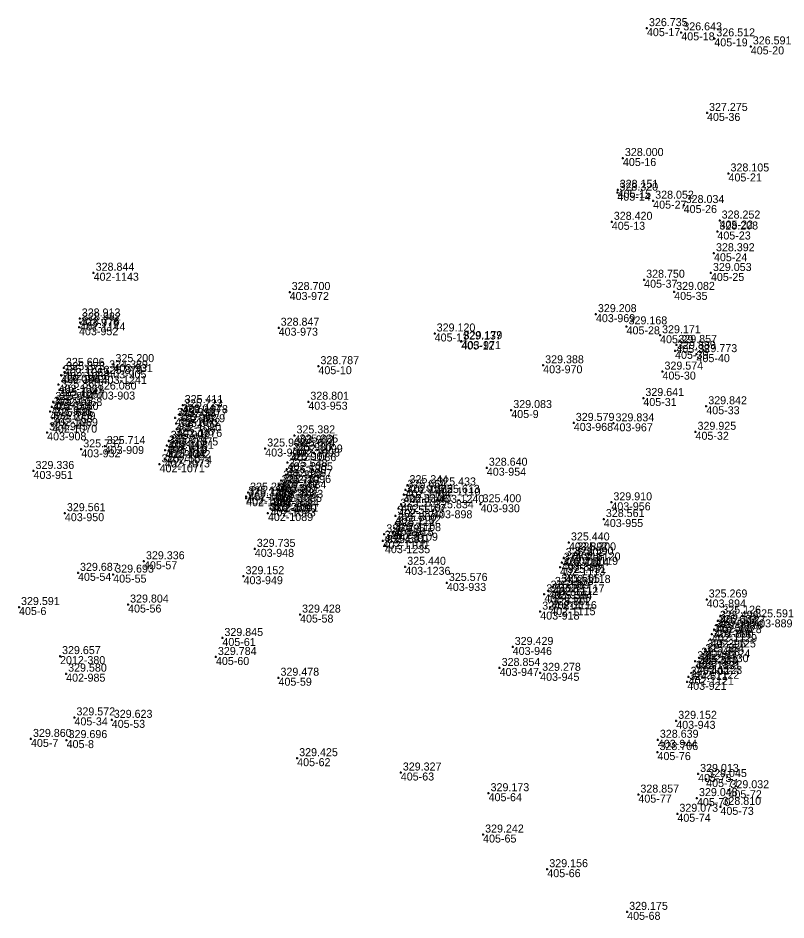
# Model space of a CAD drawing. Extents: x -829398 to -819400, y -1074439 to -1067977.
# Drawn here: x -825080.2 to -824965, y -1069610.2 to -1069474.9 of the extents above; entities that cross this region are included whole.
import ezdxf

# ---------------------------------------------------------------- set-up
doc = ezdxf.new("R2010")
doc.units = 0
for name, color, linetype in [('Vrstva 60', 7, 'Continuous'), ('Vrstva 61', 7, 'Continuous'), ('Čísla bodů_doměření_2012', 7, 'Continuous')]:
    doc.layers.add(name, color=color, linetype=linetype)

# ---------------------------------------------------------------- blocks, each defined once
blk = doc.blocks.new('BOD')
at = {"layer": 'Čísla bodů_doměření_2012'}
for p, q in [((-0.15, 0), (0.15, 0)), ((0, -0.15), (0, 0.15))]:
    blk.add_line(p, q, dxfattribs=at)

msp = doc.modelspace()

# ---------------------------------------------------------------- block references
at = {"layer": 'Vrstva 60'}
for p in [(-824985.825, -1069476.461), (-824980.672, -1069477.091), (-824975.714, -1069477.989), (-824970.246, -1069479.198), (-824976.812, -1069489.178), (-824989.432, -1069495.94), (-824973.587, -1069498.252), (-824990.211, -1069500.708), (-824990.264, -1069501.133), (-824984.89, -1069502.336), (-824980.316, -1069502.995), (-824991.1, -1069505.503), (-824974.916, -1069505.314), (-824975.254, -1069506.959), (-824975.767, -1069510.215), (-825068.833, -1069513.143), (-824986.245, -1069514.193), (-824976.225, -1069513.179), (-825039.426, -1069516.036), (-824981.741, -1069516.018), (-824993.48, -1069519.356), (-825070.922, -1069520.004), (-825070.854, -1069520.602), (-825071.03, -1069521.32), (-825041.074, -1069521.391), (-825017.671, -1069522.251), (-824988.883, -1069521.185), (-825013.703, -1069523.46), (-825013.625, -1069523.392), (-824983.855, -1069522.516), (-824981.604, -1069524.86), (-824981.413, -1069523.971), (-824978.388, -1069525.353), (-825073.299, -1069527.416), (-825066.804, -1069527.782), (-825065.86, -1069526.845), (-825035.111, -1069527.157), (-825001.394, -1069527.024), (-825073.703, -1069528.5), (-825073.221, -1069528.048), (-825067.63, -1069528.609), (-824983.494, -1069527.971), (-825074.104, -1069529.93), (-825073.964, -1069530.695), (-825068.499, -1069530.966), (-825074.889, -1069532.527), (-825074.318, -1069531.929), (-825055.477, -1069532.993), (-825036.624, -1069532.489), (-824986.361, -1069531.933), (-824976.924, -1069533.169), (-825075.349, -1069533.972), (-825075.119, -1069533.25), (-825055.898, -1069534.369), (-825055.588, -1069533.615), (-825006.18, -1069533.737), (-825074.986, -1069534.961), (-825056.611, -1069534.922), (-825056.479, -1069535.733), (-824996.8, -1069535.666), (-824990.837, -1069535.723), (-825075.813, -1069537.08), (-825075.087, -1069535.923), (-825056.339, -1069536.58), (-824978.538, -1069536.997), (-825057.576, -1069538.344), (-825056.932, -1069537.844), (-825038.704, -1069537.536), (-825070.694, -1069539.628), (-825067.17, -1069539.132), (-825058.09, -1069539.757), (-825057.833, -1069539.05), (-825043.095, -1069539.507), (-825038.684, -1069539.51), (-825038.248, -1069538.907), (-825058.169, -1069541.144), (-825057.869, -1069540.571), (-825039.216, -1069540.196), (-825058.945, -1069541.874), (-825039.841, -1069542.587), (-825039.728, -1069541.583), (-825009.846, -1069542.388), (-825077.85, -1069542.872), (-825040, -1069543.473), (-825040.942, -1069545.001), (-825040.704, -1069544.302), (-825021.747, -1069545.006), (-825017.58, -1069545.341), (-825045.943, -1069546.698), (-825045.664, -1069546.124), (-825041.362, -1069546.313), (-825041.18, -1069545.7), (-825022.299, -1069546.41), (-825022.047, -1069545.689), (-825017.011, -1069546.461), (-825045.96, -1069546.962), (-825042.158, -1069547.874), (-825041.924, -1069547.774), (-825041.824, -1069547.031), (-825022.705, -1069547.832), (-825010.783, -1069547.866), (-824991.16, -1069547.576), (-825073.15, -1069549.203), (-825042.689, -1069549.181), (-825042.304, -1069548.484), (-825023.104, -1069548.523), (-825017.908, -1069548.766), (-825023.556, -1069549.588), (-825023.505, -1069550.699), (-824992.292, -1069550.081), (-825023.736, -1069551.416), (-825025.47, -1069553.341), (-825025.227, -1069552.377), (-825023.968, -1069552.134), (-825044.66, -1069554.557), (-825025.139, -1069554.004), (-824997.526, -1069553.594), (-824998.317, -1069555.924), (-824996.941, -1069555.748), (-824996.569, -1069555.09), (-825061.287, -1069556.417), (-825022.087, -1069557.248), (-824998.869, -1069557.326), (-824998.593, -1069556.625), (-825071.181, -1069558.153), (-825065.899, -1069558.418), (-825046.343, -1069558.658), (-824998.061, -1069558.466), (-825015.84, -1069559.668), (-824998.977, -1069559.886), (-825001.223, -1069561.371), (-825000.578, -1069560.818), (-824999.932, -1069560.266), (-825063.666, -1069562.908), (-825000.127, -1069562.404), (-824976.86, -1069562.146), (-825080.03, -1069563.283), (-825001.833, -1069563.968), (-825000.328, -1069563.304), (-825037.864, -1069564.413), (-824975.172, -1069565.336), (-824974.816, -1069564.577), (-824969.883, -1069565.13), (-824975.741, -1069566.67), (-824975.397, -1069566), (-825049.517, -1069567.924), (-824976.276, -1069568.143), (-824976.085, -1069567.341), (-825005.965, -1069569.266), (-824977.093, -1069569.648), (-825073.877, -1069570.64), (-825050.49, -1069570.772), (-824977.967, -1069570.88), (-824977.365, -1069570.349), (-825007.924, -1069572.416), (-824978.569, -1069571.41), (-824978.322, -1069572.117), (-825072.963, -1069573.275), (-825001.847, -1069573.146), (-824979.576, -1069573.744), (-824978.748, -1069572.833), (-825041.103, -1069573.883), (-824979.779, -1069574.502), (-825071.712, -1069579.834), (-825066.116, -1069580.2), (-824981.431, -1069580.347), (-825078.236, -1069583.063), (-825072.892, -1069583.237), (-824984.187, -1069583.191), (-824984.244, -1069585.035), (-825038.299, -1069585.95), (-825022.753, -1069588.1), (-824978.147, -1069588.312), (-824976.943, -1069589.081), (-825009.583, -1069591.202), (-824973.596, -1069590.759), (-824987.107, -1069591.414), (-824978.319, -1069591.939), (-824974.799, -1069593.252), (-824981.258, -1069594.287), (-825010.405, -1069597.403), (-825000.773, -1069602.598), (-824988.792, -1069608.997)]:
    msp.add_blockref('BOD', p, dxfattribs=at)

# ---------------------------------------------------------------- texts
for s, p in [('405-17', (-824985.825, -1069477.661)), ('405-18', (-824980.672, -1069478.291)), ('405-19', (-824975.714, -1069479.189)), ('405-20', (-824970.246, -1069480.398)), ('405-36', (-824976.812, -1069490.378)), ('405-16', (-824989.432, -1069497.14)), ('405-21', (-824973.587, -1069499.452)), ('405-14', (-824990.264, -1069502.333)), ('405-15', (-824990.211, -1069501.908)), ('405-27', (-824984.89, -1069503.536)), ('405-26', (-824980.316, -1069504.195)), ('405-13', (-824991.1, -1069506.703)), ('405-22', (-824974.916, -1069506.514)), ('405-23', (-824975.254, -1069508.159)), ('405-24', (-824975.767, -1069511.415)), ('402-1143', (-825068.833, -1069514.343)), ('405-25', (-824976.225, -1069514.379)), ('405-37', (-824986.245, -1069515.393)), ('403-972', (-825039.426, -1069517.236)), ('405-35', (-824981.741, -1069517.218)), ('403-969', (-824993.48, -1069520.556)), ('403-976', (-825070.922, -1069521.204)), ('402-1144', (-825070.854, -1069521.802)), ('403-952', (-825071.03, -1069522.52)), ('403-973', (-825041.074, -1069522.591)), ('405-28', (-824988.883, -1069522.385)), ('405-11', (-825017.671, -1069523.451)), ('405-12', (-825013.703, -1069524.66)), ('403-971', (-825013.625, -1069524.592)), ('405-29', (-824983.855, -1069523.716)), ('405-39', (-824981.604, -1069526.06)), ('405-38', (-824981.413, -1069525.171)), ('405-40', (-824978.388, -1069526.553)), ('402-1065', (-825073.299, -1069528.616)), ('403-931', (-825065.86, -1069528.045)), ('405-10', (-825035.111, -1069528.357)), ('403-970', (-825001.394, -1069528.224)), ('402-1062', (-825073.703, -1069529.7)), ('402-1066', (-825073.221, -1069529.248)), ('403-1241', (-825067.63, -1069529.809)), ('403-905', (-825066.804, -1069528.982)), ('405-30', (-824983.494, -1069529.171)), ('402-1061', (-825074.104, -1069531.13)), ('402-1067', (-825073.964, -1069531.895)), ('403-903', (-825068.499, -1069532.166)), ('402-1060', (-825074.889, -1069533.727)), ('402-1068', (-825074.318, -1069533.129)), ('402-1078', (-825055.477, -1069534.193)), ('403-953', (-825036.624, -1069533.689)), ('405-31', (-824986.361, -1069533.133)), ('402-1059', (-825075.349, -1069535.172)), ('403-906', (-825075.119, -1069534.45)), ('402-1079', (-825055.898, -1069535.569)), ('402-1077', (-825055.588, -1069534.815)), ('405-9', (-825006.18, -1069534.937)), ('405-33', (-824976.924, -1069534.369)), ('402-1069', (-825074.986, -1069536.161)), ('402-1072', (-825056.611, -1069536.122)), ('402-1080', (-825056.479, -1069536.933)), ('403-968', (-824996.8, -1069536.866)), ('403-967', (-824990.837, -1069536.923)), ('403-908', (-825075.813, -1069538.28)), ('402-1070', (-825075.087, -1069537.123)), ('402-1076', (-825056.339, -1069537.78)), ('405-32', (-824978.538, -1069538.197)), ('402-1081', (-825057.576, -1069539.544)), ('402-1075', (-825056.932, -1069539.044)), ('403-902', (-825038.704, -1069538.736)), ('403-932', (-825070.694, -1069540.828)), ('403-909', (-825067.17, -1069540.332)), ('402-1082', (-825058.09, -1069540.957)), ('403-910', (-825057.833, -1069540.25)), ('403-900', (-825043.095, -1069540.707)), ('402-1098', (-825038.684, -1069540.71)), ('402-1099', (-825038.248, -1069540.107)), ('402-1073', (-825058.169, -1069542.344)), ('402-1074', (-825057.869, -1069541.771)), ('402-1086', (-825039.216, -1069541.396)), ('402-1071', (-825058.945, -1069543.074)), ('402-1085', (-825039.728, -1069542.783)), ('403-954', (-825009.846, -1069543.588)), ('403-951', (-825077.85, -1069544.072)), ('402-1096', (-825040, -1069544.673)), ('402-1097', (-825039.841, -1069543.787)), ('403-911', (-825040.942, -1069546.201)), ('402-1084', (-825040.704, -1069545.502)), ('402-1105', (-825021.747, -1069546.206)), ('402-1087', (-825045.664, -1069547.324)), ('402-1095', (-825041.362, -1069547.513)), ('402-1083', (-825041.18, -1069546.9)), ('402-1106', (-825022.299, -1069547.61)), ('402-1104', (-825022.047, -1069546.889)), ('402-1110', (-825017.58, -1069546.541)), ('403-1240', (-825017.011, -1069547.661)), ('402-1088', (-825045.96, -1069548.162)), ('402-1092', (-825045.943, -1069547.898)), ('402-1090', (-825042.158, -1069549.074)), ('402-1091', (-825041.924, -1069548.974)), ('402-1094', (-825041.824, -1069548.231)), ('402-1107', (-825022.705, -1069549.032)), ('403-930', (-825010.783, -1069549.066)), ('403-956', (-824991.16, -1069548.776)), ('403-950', (-825073.15, -1069550.403)), ('402-1089', (-825042.689, -1069550.381)), ('402-1093', (-825042.304, -1069549.684)), ('402-1103', (-825023.104, -1069549.723)), ('403-898', (-825017.908, -1069549.966)), ('402-1102', (-825023.556, -1069550.788)), ('403-955', (-824992.292, -1069551.281)), ('403-915', (-825023.736, -1069552.616)), ('402-1108', (-825023.505, -1069551.899)), ('402-1100', (-825025.47, -1069554.541)), ('402-1101', (-825025.227, -1069553.577)), ('402-1109', (-825023.968, -1069553.334)), ('403-948', (-825044.66, -1069555.757)), ('403-1235', (-825025.139, -1069555.204)), ('403-897', (-824997.526, -1069554.794)), ('402-1114', (-824998.317, -1069557.124)), ('402-1119', (-824996.941, -1069556.948)), ('402-1120', (-824996.569, -1069556.29)), ('405-57', (-825061.287, -1069557.617)), ('403-1236', (-825022.087, -1069558.448)), ('402-1113', (-824998.869, -1069558.526)), ('403-895', (-824998.593, -1069557.825)), ('405-54', (-825071.181, -1069559.353)), ('405-55', (-825065.899, -1069559.618)), ('403-949', (-825046.343, -1069559.858)), ('402-1118', (-824998.061, -1069559.666)), ('403-933', (-825015.84, -1069560.868)), ('402-1117', (-824998.977, -1069561.086)), ('402-1111', (-825001.223, -1069562.571)), ('403-916', (-825000.578, -1069562.018)), ('402-1112', (-824999.932, -1069561.466)), ('402-1116', (-825000.127, -1069563.604)), ('403-894', (-824976.86, -1069563.346)), ('405-6', (-825080.03, -1069564.483)), ('405-56', (-825063.666, -1069564.108)), ('403-918', (-825001.833, -1069565.168)), ('402-1115', (-825000.328, -1069564.504)), ('405-58', (-825037.864, -1069565.613)), ('402-1126', (-824975.172, -1069566.536)), ('402-1127', (-824974.816, -1069565.777)), ('403-889', (-824969.883, -1069566.33)), ('403-890', (-824975.741, -1069567.87)), ('402-1128', (-824975.397, -1069567.2)), ('405-61', (-825049.517, -1069569.124)), ('402-1125', (-824976.276, -1069569.343)), ('402-1129', (-824976.085, -1069568.541)), ('403-946', (-825005.965, -1069570.466)), ('2012-380', (-825073.877, -1069571.84)), ('405-60', (-825050.49, -1069571.972)), ('403-919', (-824977.967, -1069572.08)), ('402-1130', (-824977.365, -1069571.549)), ('402-1124', (-824977.093, -1069570.848)), ('402-1131', (-824978.569, -1069572.61)), ('402-1123', (-824978.322, -1069573.317)), ('402-985', (-825072.963, -1069574.475)), ('403-947', (-825007.924, -1069573.616)), ('403-945', (-825001.847, -1069574.346)), ('402-1122', (-824978.748, -1069574.033)), ('405-59', (-825041.103, -1069575.083)), ('403-921', (-824979.779, -1069575.702)), ('402-1121', (-824979.576, -1069574.944)), ('405-34', (-825071.712, -1069581.034)), ('405-53', (-825066.116, -1069581.4)), ('403-943', (-824981.431, -1069581.547)), ('405-7', (-825078.236, -1069584.263)), ('405-8', (-825072.892, -1069584.437)), ('403-944', (-824984.187, -1069584.391)), ('405-76', (-824984.244, -1069586.235)), ('405-62', (-825038.299, -1069587.15)), ('405-63', (-825022.753, -1069589.3)), ('405-75', (-824978.147, -1069589.512)), ('405-71', (-824976.943, -1069590.281)), ('405-64', (-825009.583, -1069592.402)), ('405-72', (-824973.596, -1069591.959)), ('405-77', (-824987.107, -1069592.614)), ('405-70', (-824978.319, -1069593.139)), ('405-73', (-824974.799, -1069594.452)), ('405-74', (-824981.258, -1069595.487)), ('405-65', (-825010.405, -1069598.603)), ('405-66', (-825000.773, -1069603.798)), ('405-68', (-824988.792, -1069610.197))]:
    msp.add_text(s, height=1.2, dxfattribs=at).set_placement(p)
at = {"layer": 'Vrstva 61'}
for s, p in [('326.735', (-824985.525, -1069476.161)), ('326.643', (-824980.372, -1069476.791)), ('326.512', (-824975.414, -1069477.689)), ('326.591', (-824969.946, -1069478.898)), ('327.275', (-824976.512, -1069488.878)), ('328.000', (-824989.132, -1069495.64)), ('328.105', (-824973.287, -1069497.952)), ('328.151', (-824989.911, -1069500.408)), ('328.320', (-824989.964, -1069500.833)), ('328.052', (-824984.59, -1069502.036)), ('328.034', (-824980.016, -1069502.695)), ('328.420', (-824990.8, -1069505.203)), ('328.252', (-824974.616, -1069505.014)), ('328.208', (-824974.954, -1069506.659)), ('328.392', (-824975.467, -1069509.915)), ('328.844', (-825068.533, -1069512.843)), ('328.750', (-824985.945, -1069513.893)), ('329.053', (-824975.925, -1069512.879)), ('328.700', (-825039.126, -1069515.736)), ('329.082', (-824981.441, -1069515.718)), ('329.208', (-824993.18, -1069519.056)), ('328.913', (-825070.622, -1069519.704)), ('328.982', (-825070.554, -1069520.302)), ('328.776', (-825070.73, -1069521.02)), ('328.847', (-825040.774, -1069521.091)), ('329.120', (-825017.371, -1069521.951)), ('329.168', (-824988.583, -1069520.885)), ('329.137', (-825013.403, -1069523.16)), ('329.179', (-825013.325, -1069523.092)), ('329.171', (-824983.555, -1069522.216)), ('329.889', (-824981.304, -1069524.56)), ('329.857', (-824981.113, -1069523.671)), ('329.773', (-824978.088, -1069525.053)), ('325.606', (-825072.999, -1069527.116)), ('324.389', (-825066.504, -1069527.482)), ('325.200', (-825065.56, -1069526.545)), ('328.787', (-825034.811, -1069526.857)), ('329.388', (-825001.094, -1069526.724)), ('326.123', (-825073.403, -1069528.2)), ('325.873', (-825072.921, -1069527.748)), ('325.879', (-825067.33, -1069528.309)), ('329.574', (-824983.194, -1069527.671)), ('326.080', (-825073.804, -1069529.63)), ('325.860', (-825073.664, -1069530.395)), ('326.080', (-825068.199, -1069530.666)), ('325.994', (-825074.589, -1069532.227)), ('325.794', (-825074.018, -1069531.629)), ('325.411', (-825055.177, -1069532.693)), ('328.801', (-825036.324, -1069532.189)), ('329.641', (-824986.061, -1069531.633)), ('329.842', (-824976.624, -1069532.869)), ('325.955', (-825075.049, -1069533.672)), ('325.955', (-825074.819, -1069532.95)), ('326.047', (-825055.598, -1069534.069)), ('325.723', (-825055.288, -1069533.315)), ('329.083', (-825005.88, -1069533.437)), ('325.686', (-825074.686, -1069534.661)), ('325.992', (-825056.311, -1069534.622)), ('325.992', (-825056.179, -1069535.433)), ('329.579', (-824996.5, -1069535.366)), ('329.834', (-824990.537, -1069535.423)), ('324.945', (-825075.513, -1069536.78)), ('325.468', (-825074.787, -1069535.623)), ('325.680', (-825056.039, -1069536.28)), ('329.925', (-824978.238, -1069536.697)), ('325.902', (-825057.276, -1069538.044)), ('325.706', (-825056.632, -1069537.544)), ('325.382', (-825038.404, -1069537.236)), ('325.737', (-825070.394, -1069539.328)), ('325.714', (-825066.87, -1069538.832)), ('325.847', (-825057.79, -1069539.457)), ('325.874', (-825057.533, -1069538.75)), ('325.907', (-825042.795, -1069539.207)), ('325.674', (-825038.384, -1069539.21)), ('325.335', (-825037.948, -1069538.607)), ('325.434', (-825057.869, -1069540.844)), ('325.619', (-825057.569, -1069540.271)), ('325.980', (-825038.916, -1069539.896)), ('325.755', (-825058.645, -1069541.574)), ('325.548', (-825039.541, -1069542.287)), ('325.907', (-825039.428, -1069541.283)), ('328.640', (-825009.546, -1069542.088)), ('329.336', (-825077.55, -1069542.572)), ('325.580', (-825039.7, -1069543.173)), ('325.782', (-825040.642, -1069544.701)), ('325.839', (-825040.404, -1069544.002)), ('325.344', (-825021.447, -1069544.706)), ('325.433', (-825017.28, -1069545.041)), ('325.120', (-825045.643, -1069546.398)), ('325.255', (-825045.364, -1069545.824)), ('325.567', (-825041.062, -1069546.013)), ('325.782', (-825040.88, -1069545.4)), ('325.916', (-825021.999, -1069546.11)), ('325.664', (-825021.747, -1069545.389)), ('325.613', (-825016.711, -1069546.161)), ('325.329', (-825045.66, -1069546.662)), ('325.301', (-825041.858, -1069547.574)), ('325.671', (-825041.624, -1069547.474)), ('325.353', (-825041.524, -1069546.731)), ('325.834', (-825022.405, -1069547.532)), ('325.400', (-825010.483, -1069547.566)), ('329.910', (-824990.86, -1069547.276)), ('329.561', (-825072.85, -1069548.903)), ('325.268', (-825042.389, -1069548.881)), ('324.763', (-825042.004, -1069548.184)), ('325.574', (-825022.804, -1069548.223)), ('325.834', (-825017.608, -1069548.466)), ('325.557', (-825023.256, -1069549.288)), ('325.800', (-825023.205, -1069550.399)), ('328.561', (-824991.992, -1069549.781)), ('325.711', (-825023.668, -1069551.834)), ('325.711', (-825023.436, -1069551.116)), ('325.296', (-825025.17, -1069553.041)), ('325.495', (-825024.927, -1069552.077)), ('329.735', (-825044.36, -1069554.257)), ('325.591', (-825024.839, -1069553.704)), ('325.440', (-824997.226, -1069553.294)), ('325.802', (-824998.017, -1069555.624)), ('325.590', (-824996.641, -1069555.448)), ('325.300', (-824996.269, -1069554.79)), ('329.336', (-825060.987, -1069556.117)), ('325.440', (-825021.787, -1069556.948)), ('325.716', (-824998.569, -1069557.026)), ('325.716', (-824998.293, -1069556.325)), ('329.687', (-825070.881, -1069557.853)), ('329.693', (-825065.599, -1069558.118)), ('329.152', (-825046.043, -1069558.358)), ('325.431', (-824997.761, -1069558.166)), ('325.576', (-825015.54, -1069559.368)), ('325.505', (-824998.677, -1069559.586)), ('325.589', (-825000.923, -1069561.071)), ('325.589', (-825000.278, -1069560.518)), ('325.653', (-824999.632, -1069559.966)), ('329.804', (-825063.366, -1069562.608)), ('325.394', (-824999.827, -1069562.104)), ('325.269', (-824976.56, -1069561.846)), ('329.591', (-825079.73, -1069562.983)), ('324.814', (-825001.533, -1069563.668)), ('325.302', (-825000.028, -1069563.004)), ('329.428', (-825037.564, -1069564.113)), ('325.496', (-824974.872, -1069565.036)), ('325.126', (-824974.516, -1069564.277)), ('325.591', (-824969.583, -1069564.83)), ('325.588', (-824975.441, -1069566.37)), ('325.683', (-824975.097, -1069565.7)), ('329.845', (-825049.217, -1069567.624)), ('325.353', (-824975.976, -1069567.843)), ('325.588', (-824975.785, -1069567.041)), ('329.429', (-825005.665, -1069568.966)), ('325.395', (-824976.793, -1069569.348)), ('329.657', (-825073.577, -1069570.34)), ('329.784', (-825050.19, -1069570.472)), ('325.483', (-824977.667, -1069570.58)), ('325.554', (-824977.065, -1069570.049)), ('328.854', (-825007.624, -1069572.116)), ('325.483', (-824978.269, -1069571.11)), ('325.333', (-824978.022, -1069571.817)), ('329.580', (-825072.663, -1069572.975)), ('329.278', (-825001.547, -1069572.846)), ('325.402', (-824979.276, -1069573.444)), ('325.182', (-824978.448, -1069572.533)), ('329.478', (-825040.803, -1069573.583)), ('324.611', (-824979.479, -1069574.202)), ('329.572', (-825071.412, -1069579.534)), ('329.623', (-825065.816, -1069579.9)), ('329.152', (-824981.131, -1069580.047)), ('329.860', (-825077.936, -1069582.763)), ('329.696', (-825072.592, -1069582.937)), ('328.639', (-824983.887, -1069582.891)), ('329.425', (-825037.999, -1069585.65)), ('328.706', (-824983.944, -1069584.735)), ('329.327', (-825022.453, -1069587.8)), ('329.013', (-824977.847, -1069588.012)), ('329.045', (-824976.643, -1069588.781)), ('329.173', (-825009.283, -1069590.902)), ('329.032', (-824973.296, -1069590.459)), ('328.857', (-824986.807, -1069591.114)), ('329.048', (-824978.019, -1069591.639)), ('328.810', (-824974.499, -1069592.952)), ('329.073', (-824980.958, -1069593.987)), ('329.242', (-825010.105, -1069597.103)), ('329.156', (-825000.473, -1069602.298)), ('329.175', (-824988.492, -1069608.697))]:
    msp.add_text(s, height=1.2, dxfattribs=at).set_placement(p)

doc.saveas('drawing.dxf')
